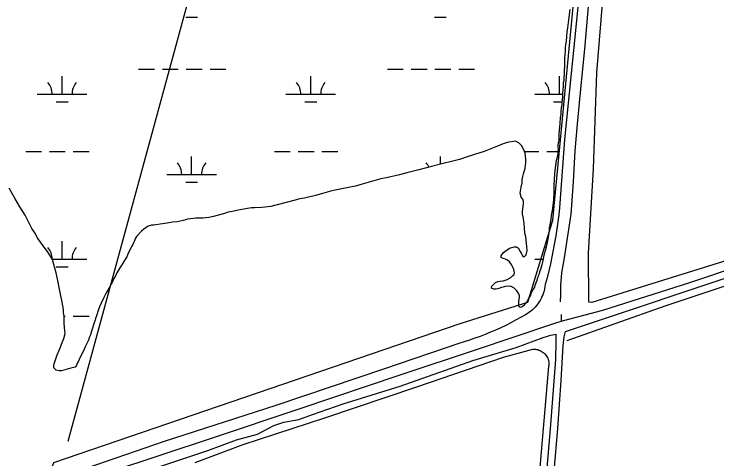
# Model space of a CAD drawing. Extents: x 3445503 to 3483459, y 540493 to 566012.
# Drawn here: x 3452131 to 3453549, y 560497 to 561394 of the extents above; entities that cross this region are included whole.
import ezdxf

# ---------------------------------------------------------------- set-up
doc = ezdxf.new("R2010")
doc.units = 0
for name, color, linetype in [('V-DTCH-CNTR', 7, 'Continuous'), ('V-TOPO-SHOR', 7, 'Continuous'), ('V-WETL-SWMP', 7, 'Continuous')]:
    doc.layers.add(name, color=color, linetype=linetype)

msp = doc.modelspace()

# ---------------------------------------------------------------- linework, layer by layer
at = {"layer": 'V-DTCH-CNTR'}
for points in [[(3454377.7, 561171.7), (3454209, 561109.4), (3453922.1, 561015.1), (3453631.8, 560916.6), (3453296.9, 560812.7), (3453290.6, 560813.3), (3453290, 560911.9), (3453300, 561082.3), (3453307, 561276.1), (3453321.1, 561449.3), (3453342.9, 561667.5), (3453360.9, 561815.3)], [(3453269.1, 561415), (3453257, 561294.8), (3453241.2, 561141.6), (3453231.4, 561003.6), (3453229.8, 560989.3), (3453228, 560975.1), (3453226.1, 560960.9), (3453223.9, 560946.7), (3453221.4, 560932.6), (3453218.8, 560918.5), (3453216, 560904.4), (3453212.9, 560890.4), (3453209.7, 560876.5), (3453206.2, 560862.6), (3453202.5, 560848.7), (3453201.9, 560844.5), (3453201.2, 560840.4), (3453200.2, 560836.3), (3453199, 560832.3), (3453197.6, 560828.3), (3453195.9, 560824.4), (3453194.1, 560820.6), (3453192.1, 560816.9), (3453189.9, 560813.3), (3453187.5, 560809.9), (3453185, 560806.5), (3453182.2, 560803.3), (3453179.3, 560800.3), (3453176.3, 560797.4), (3453173.1, 560794.7), (3453169.7, 560792.1), (3453166.3, 560789.7), (3453162.7, 560787.5), (3453152.9, 560782), (3453142.9, 560776.6), (3453132.9, 560771.4), (3453122.8, 560766.4), (3453112.7, 560761.6), (3453102.4, 560756.9), (3453092, 560752.5), (3453081.6, 560748.2), (3453071.1, 560744.2), (3453060.5, 560740.3), (3453049.8, 560736.6), (3453039.1, 560733.1), (3453028.4, 560729.8), (3452878.1, 560678.8), (3452659.2, 560604.7), (3452433.4, 560532), (3452277.6, 560478.1)], [(3453246.8, 560735.6), (3453444.4, 560805.9), (3453604.3, 560859.1), (3453732.6, 560901.6), (3453898.7, 560952.1), (3453922.8, 560955.9), (3454022.3, 560991.8), (3454188.3, 561049.2), (3454364, 561104.7), (3454381.2, 561110.5)], [(3452496.2, 560489.9), (3452593.2, 560526.1), (3452757.7, 560580), (3452943.7, 560642.6), (3453118.6, 560702.2), (3453177.7, 560718.2), (3453180.2, 560718.3), (3453182.7, 560718.2), (3453185.1, 560717.9), (3453187.6, 560717.4), (3453189.9, 560716.6), (3453192.2, 560715.7), (3453194.5, 560714.6), (3453196.6, 560713.3), (3453198.6, 560711.9), (3453200.5, 560710.2), (3453202.2, 560708.5), (3453203.8, 560706.6), (3453205.2, 560704.5), (3453206.5, 560702.4), (3453207.5, 560700.1), (3453208.4, 560697.8), (3453209.1, 560695.4), (3453209.6, 560693), (3453209.9, 560690.5), (3453210, 560688), (3453209.8, 560685.6), (3453209.5, 560683.1), (3453189.3, 560448.4)]]:
    msp.add_lwpolyline(points, dxfattribs=at)
at = {"layer": 'V-TOPO-SHOR'}
for p, q in [((3452239.9, 560533.1), (3452520.3, 561561.3)), ((3453234.4, 560788.6), (3453234.6, 560774.6))]:
    msp.add_line(p, q, dxfattribs=at)
for points in [[(3450737.1, 559015.9), (3450780.2, 558987.2), (3451513.6, 558908.1), (3451571.2, 559001.5), (3451779.7, 559454.5), (3452017, 559950.7), (3452211.1, 560490), (3453030.8, 560770.4), (3453167.4, 560813.5), (3453217.8, 560978.9), (3453289.7, 561733.9), (3453318.4, 561841.7)], [(3453333.6, 561809.9), (3453316.1, 561705), (3453301.2, 561604.5), (3453294.7, 561523.6), (3453292.7, 561475.8), (3453290.2, 561417.8), (3453281.8, 561323.9), (3453276.5, 561270.7), (3453271.3, 561215.3), (3453266.1, 561164.8), (3453262.4, 561118.6), (3453258.9, 561056.2), (3453254.4, 560990.6), (3453241, 560902.5), (3453235.4, 560872.6), (3453233.6, 560847.7), (3453233.3, 560828.1), (3453233, 560814)], [(3453243.4, 560754.3), (3453249.5, 560756.3), (3453270, 560763), (3453356.4, 560791.9), (3453515.1, 560844.5), (3453651.1, 560889.8), (3453763.9, 560924.4), (3453863.3, 560955.6), (3453908.6, 560969.3), (3453958.3, 560987.3), (3454053.3, 561017.4), (3454226.5, 561075.6), (3454358.2, 561118.7), (3454366.3, 561120.4), (3454365.2, 561127.4)], [(3452324.1, 560471.2), (3452531.4, 560539.7), (3452706.2, 560598), (3452911.9, 560667), (3453061.9, 560716.8), (3453221.7, 560771), (3453234.6, 560774.6), (3453318.9, 560797.3), (3453494.3, 560852.9), (3453596.4, 560886.9)], [(3452305, 560441.7), (3452522, 560514.1), (3452579.7, 560535.5), (3452621.8, 560546.9), (3452655.2, 560564.2), (3452675.2, 560571), (3452705.4, 560576.8), (3452733, 560586.4), (3452795, 560607.9), (3452909.5, 560643.6), (3453056.8, 560695.6), (3453143.7, 560721.7), (3453198.7, 560742), (3453213.9, 560746.5), (3453224.4, 560748.9)], [(3453213.2, 560557.7), (3453223.7, 560697.7), (3453224.8, 560734.6), (3453224.4, 560748.9)], [(3453228, 560558.4), (3453234.6, 560655), (3453239, 560725.6), (3453241, 560743), (3453243.4, 560754.3)], [(3453156.4, 559762), (3453149.3, 559765.4), (3453167.1, 560003.8), (3453189.9, 560255), (3453205.2, 560462.6), (3453213.2, 560557.7)], [(3453156.4, 559762), (3453163.8, 559763.1), (3453164.3, 559813.7), (3453178.9, 559987), (3453196.6, 560189.7), (3453213.2, 560386.3), (3453228, 560558.4)]]:
    msp.add_lwpolyline(points, dxfattribs=at)
at = {"layer": 'V-WETL-SWMP'}
for p, q in [((3452477, 561388.2), (3452501, 561388.2)), ((3452978.9, 561388.2), (3453002.9, 561388.2)), ((3452382.1, 561283.5), (3452414.1, 561283.5)), ((3452430.1, 561283.5), (3452462.1, 561283.5)), ((3452478.1, 561283.5), (3452510.1, 561283.5)), ((3452526.1, 561283.5), (3452558.1, 561283.5)), ((3452884, 561283.5), (3452916, 561283.5)), ((3452932, 561283.5), (3452964, 561283.5)), ((3452980, 561283.5), (3453012, 561283.5)), ((3453028, 561283.5), (3453060, 561283.5)), ((3452227.5, 561232.8), (3452227.5, 561268.8)), ((3452729.4, 561232.8), (3452729.4, 561268.8)), ((3453231.3, 561232.8), (3453231.3, 561268.8)), ((3452177.5, 561232.8), (3452277.5, 561232.8)), ((3452679.4, 561232.8), (3452779.4, 561232.8)), ((3453181.3, 561232.8), (3453237.6, 561232.8)), ((3452215.5, 561217.4), (3452239.5, 561217.4)), ((3452717.4, 561217.4), (3452741.4, 561217.4)), ((3453219.3, 561217.4), (3453236.3, 561217.4)), ((3452154.1, 561117.4), (3452186.1, 561117.4)), ((3452202.1, 561117.4), (3452234.1, 561117.4)), ((3452250.1, 561117.4), (3452282.1, 561117.4)), ((3452656, 561117.4), (3452688, 561117.4)), ((3452704, 561117.4), (3452736, 561117.4)), ((3452752, 561117.4), (3452784, 561117.4)), ((3453160.5, 561117.4), (3453189.9, 561117.4)), ((3453205.9, 561117.4), (3453228, 561117.4)), ((3452489, 561070.9), (3452489, 561106.9)), ((3452990.9, 561091.4), (3452990.9, 561106.9)), ((3452439, 561070.9), (3452539, 561070.9)), ((3452477, 561055.5), (3452501, 561055.5)), ((3452382.1, 560950.9), (3452382.9, 560950.9)), ((3452227.5, 560900.1), (3452227.5, 560936.1)), ((3452207.2, 560900.1), (3452277.5, 560900.1)), ((3453181.3, 560900.1), (3453198.5, 560900.1)), ((3452215.5, 560884.7), (3452239.5, 560884.7)), ((3452231.7, 560784.7), (3452234.1, 560784.7)), ((3452250.1, 560784.7), (3452282.1, 560784.7))]:
    msp.add_line(p, q, dxfattribs=at)
for points in [[(3453252, 561403.5), (3453250, 561388.1), (3453248.9, 561376.7), (3453248, 561372.7), (3453247.7, 561366.1), (3453246.5, 561358.6), (3453245.7, 561349), (3453244.5, 561338.8), (3453243.7, 561333.1), (3453243, 561326.1), (3453242.6, 561321.7), (3453242.3, 561310.3), (3453241.5, 561307.2), (3453241.6, 561298.8), (3453241.2, 561293.5), (3453240.6, 561276.8), (3453241.1, 561273.8), (3453240.3, 561266.3), (3453239.9, 561260.1), (3453239.1, 561255.7), (3453238.8, 561247.4), (3453238.4, 561242.1), (3453237.6, 561233.8), (3453237.3, 561228), (3453236.5, 561221), (3453236.1, 561215.3), (3453236.2, 561212.2), (3453235, 561205.2), (3453234.2, 561198.6), (3453233.8, 561192), (3453232.6, 561185.8), (3453231.9, 561173.5)], [(3453231.9, 561173.5), (3453230, 561152.8), (3453230, 561147.6), (3453229.7, 561141), (3453229.3, 561137), (3453228.1, 561130.8), (3453228.1, 561127.3), (3453228.6, 561122.5), (3453227.8, 561116.3), (3453227.9, 561112.8), (3453227.1, 561109.3), (3453226.7, 561105.8), (3453224.6, 561099.2), (3453223, 561088.6), (3453221, 561073.2), (3453221, 561068.4), (3453220.6, 561064.4), (3453220.3, 561059.1), (3453220, 561050.8), (3453220.2, 561030.6), (3453219.4, 561024.8), (3453219.1, 561020.4), (3453218.3, 561013.8), (3453216.7, 560998), (3453215.5, 560991.8), (3453213.5, 560976.4), (3453211.9, 560969.4), (3453210.6, 560963.2), (3453210.7, 560958), (3453209.5, 560949.1), (3453208.2, 560944.3), (3453207, 560937.7), (3453206.6, 560933.3), (3453204.6, 560924.9), (3453203.3, 560918.8), (3453200, 560907.7), (3453197.9, 560897.2), (3453195.8, 560888.8), (3453192.9, 560879.1), (3453191.2, 560874.2), (3453189.5, 560868.5), (3453188.2, 560865.4), (3453186.6, 560860.1), (3453185.7, 560856.6), (3453181.5, 560846.8), (3453180.6, 560843.8), (3453178.1, 560839.3), (3453173.8, 560830.1), (3453172.1, 560825.6), (3453169.1, 560821.6), (3453167.4, 560817.2), (3453163.1, 560811.5), (3453160.9, 560808.8), (3453158.8, 560805.7), (3453155.7, 560803.9), (3453152.2, 560802.5), (3453149.1, 560805.1), (3453149.4, 560814.3), (3453150.6, 560823.1), (3453150.6, 560826.2), (3453149.6, 560829.7), (3453145.2, 560835.8), (3453142.5, 560838.8), (3453138.9, 560841.9), (3453133.6, 560844.9), (3453130.5, 560845.7), (3453121.8, 560844.7), (3453117.4, 560843.8), (3453114.3, 560842.8), (3453109.1, 560841), (3453103.8, 560839.6), (3453099, 560839.6), (3453094.1, 560841.3), (3453094.5, 560845.2), (3453102.3, 560853.2), (3453107.1, 560855.1), (3453111.5, 560855.6), (3453117.6, 560856.5), (3453121.6, 560857.4), (3453124.6, 560858.4), (3453133.4, 560863.3), (3453137.3, 560866.9), (3453139.9, 560869.1), (3453140.7, 560872.6), (3453139.3, 560878.8), (3453137.9, 560882.3), (3453136.6, 560885.3), (3453133.9, 560889.7), (3453130.7, 560894.5), (3453126.7, 560897.9), (3453122.3, 560900.1), (3453117.9, 560901.3), (3453113.9, 560903.5), (3453113.4, 560907), (3453118.2, 560913.6), (3453120.8, 560915.4), (3453125.6, 560919), (3453130.8, 560922.1), (3453140, 560924.5), (3453144.8, 560925), (3453148.4, 560922.4)], [(3453148.4, 560922.4), (3453151.5, 560915.8), (3453153.8, 560912.8), (3453155.1, 560909.3), (3453156.9, 560906.7), (3453160, 560904.5), (3453164.4, 560908.6), (3453166, 560917.4), (3453165.4, 560925.7), (3453164.9, 560931.4), (3453163.4, 560945.4), (3453162, 560949.8), (3453161.6, 560952.9), (3453160, 560972.2), (3453159.5, 560976.1), (3453158.5, 560982.3), (3453156.6, 560991), (3453156.6, 560995.9), (3453158.6, 561011.3), (3453158.5, 561016.1), (3453157.1, 561020.9), (3453154, 561025.3), (3453153.1, 561028.3), (3453152.1, 561033.1), (3453152.5, 561037.1), (3453154.1, 561045), (3453155.8, 561053.8), (3453156.1, 561060.4), (3453157.4, 561066.6), (3453158.6, 561071.9), (3453162.4, 561083.8), (3453163.6, 561094.4), (3453163.5, 561100.9), (3453162.9, 561108.4), (3453162, 561113.7), (3453160.6, 561117.2), (3453155.2, 561128.5), (3453149.8, 561134.1), (3453142.3, 561138), (3453125.7, 561135.6), (3453117.4, 561132.4), (3453106, 561127.8), (3453079.4, 561116.9), (3453060.1, 561111.4), (3453043, 561105.9), (3453029.5, 561100.9), (3453019, 561098.5), (3452991.4, 561091.6), (3452970.4, 561086), (3452963, 561084.1), (3452947.2, 561080.4), (3452923.6, 561074.4), (3452908.7, 561069.8), (3452885, 561064.6), (3452870.6, 561062.2), (3452832.9, 561051.2), (3452819.4, 561047), (3452805.4, 561044.6), (3452772.1, 561038), (3452753.2, 561032.5), (3452741.9, 561029.3), (3452716.5, 561023.2), (3452707.3, 561021.8), (3452697.6, 561019), (3452679.7, 561014.3), (3452661.8, 561009.3), (3452648.6, 561006), (3452630.6, 561004), (3452616.6, 561003.4), (3452609.6, 561003.3), (3452605.6, 561002.8), (3452582.8, 560999), (3452574.5, 560997.1), (3452562.7, 560994.7), (3452555.2, 560992.4), (3452532.9, 560986), (3452523.7, 560984.1), (3452511.4, 560983), (3452497.4, 560982.8), (3452486.9, 560981.4), (3452480.7, 560980.4), (3452476.3, 560979.5), (3452472, 560978.1), (3452459.7, 560975.3), (3452450.5, 560974.3), (3452439.5, 560972.4), (3452429.9, 560971.4), (3452411.9, 560968.5), (3452408, 560968.4), (3452400.1, 560966.1), (3452392.3, 560960.8), (3452387.9, 560956.3), (3452378, 560945.6), (3452375.4, 560942.5), (3452373.3, 560935.9), (3452372, 560932.8), (3452370.3, 560929.7), (3452368.1, 560926.2), (3452364.3, 560919.1), (3452360, 560909.8), (3452357.9, 560904.9)], [(3452357.9, 560904.9), (3452355.7, 560900.9), (3452350.2, 560892.1), (3452346.7, 560886.3), (3452344.1, 560882.8), (3452338.1, 560872.1), (3452335.1, 560866.4), (3452332.1, 560861.1), (3452328.3, 560853.1), (3452320.2, 560837.6), (3452316.7, 560831.9), (3452311.6, 560822.6), (3452306.5, 560811.1), (3452303, 560804), (3452300.1, 560796.1), (3452297.1, 560785.5), (3452295, 560780.2), (3452294.2, 560777.1), (3452292.5, 560771.8), (3452286.6, 560755), (3452284.9, 560747.1), (3452283.2, 560743.1), (3452280.7, 560736.5), (3452276.4, 560727.2), (3452274.3, 560722.8), (3452270.9, 560714.8), (3452263.6, 560700.7), (3452260.6, 560694.5), (3452257.6, 560688.7), (3452256.4, 560685.2), (3452253.8, 560682.1), (3452245, 560680.2), (3452226.6, 560674.7), (3452221.8, 560674.6), (3452215.6, 560676.3), (3452210.7, 560680.6), (3452211.1, 560686.8), (3452214.9, 560699.1), (3452217.8, 560707.1), (3452222.1, 560717.7), (3452224.2, 560722.5), (3452226.3, 560728.3), (3452231.4, 560739.8), (3452233.5, 560749.9), (3452233, 560755.6), (3452231.9, 560770.1), (3452231.7, 560785), (3452230.7, 560792), (3452230.6, 560798.6), (3452227.4, 560813.1), (3452223.6, 560832.8), (3452221.2, 560846.4), (3452219.8, 560853.4), (3452215.6, 560872.2), (3452209.1, 560896.3), (3452205.9, 560902.8), (3452199.2, 560913.3), (3452184, 560934.2), (3452178.1, 560943.3), (3452172.3, 560953.3), (3452166.5, 560962), (3452153.3, 560988.7), (3452142.6, 561005.6), (3452132.7, 561021.8), (3452120.5, 561043.1)]]:
    msp.add_lwpolyline(points, dxfattribs=at)
for centre, start, end in [((3452172.3, 561233.3), 359.2282, 40.7718), ((3452282.8, 561233.3), 139.2282, 180.7718), ((3452674.2, 561233.3), 359.2282, 40.7718), ((3452784.7, 561233.3), 139.2282, 180.7718), ((3453176.1, 561233.3), 359.2282, 40.7718), ((3452433.7, 561071.4), 359.2282, 40.7718), ((3452544.2, 561071.4), 139.2282, 180.7718), ((3452935.6, 561071.4), 23.3592, 40.7718), ((3452172.3, 560900.6), 359.2282, 40.7718), ((3452282.8, 560900.6), 139.2282, 180.7718), ((3453176.1, 560900.6), 37.647, 40.7718)]:
    msp.add_arc(centre, 35.2, start, end, dxfattribs=at)

doc.saveas('drawing.dxf')
